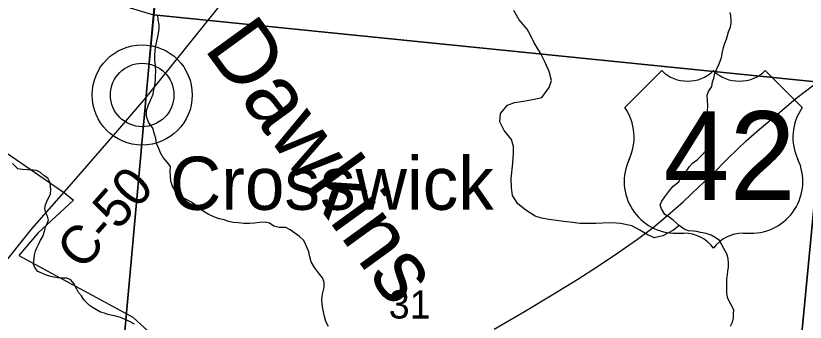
# Model space of a CAD drawing. Extents: x 1310247 to 1664935, y 284496 to 704931.
# Drawn here: x 1522283 to 1528475, y 564421 to 566826 of the extents above; entities that cross this region are included whole.
import ezdxf

# ---------------------------------------------------------------- set-up
doc = ezdxf.new("R2010")
doc.units = 0
for name, color, linetype in [('GM_P_State_Shield', 7, 'Continuous'), ('GM_X_Airport_Class_3', 7, 'Continuous'), ('GM_X_Corporation', 7, 'Continuous'), ('GM_X_Corporation_Text', 7, 'Continuous'), ('GM_X_County', 7, 'Continuous'), ('GM_X_County_Road_Text', 7, 'Continuous'), ('GM_X_County_Subdivision_Text', 7, 'Continuous'), ('GM_X_Interstate_Route', 7, 'Continuous'), ('GM_X_Major_Lake_Text', 7, 'Continuous'), ('GM_X_Major_River_Text', 7, 'Continuous'), ('GM_X_Minor_Lake_Text', 7, 'Continuous'), ('GM_X_Minor_River_Text', 7, 'Continuous'), ('GM_X_Township_Road', 7, 'Continuous'), ('GM_X_Unincorporated', 7, 'Continuous'), ('GM_X_US_Location', 7, 'Continuous')]:
    doc.layers.add(name, color=color, linetype=linetype)

msp = doc.modelspace()

# ---------------------------------------------------------------- linework, layer by layer
at = {"layer": 'GM_P_State_Shield'}
msp.add_lwpolyline([(1526036, 564366), (1526274.5, 564505.6), (1526502.9, 564643.6), (1526692.6, 564758.5), (1526845.7, 564858.5), (1527005.1, 564966.3), (1527160.5, 565072.2), (1527281.4, 565165), (1527398.4, 565262), (1527517.6, 565366.9), (1527641.1, 565483.8), (1527742.1, 565579.2), (1527870, 565710), (1528012.1, 565844.3), (1528116.9, 565935.6), (1528240.1, 566038.5), (1528402.3, 566176.3), (1528554, 566292.3)], dxfattribs=at)
at = {"layer": 'GM_X_Airport_Class_3'}
for p, q in [((1527349.7, 566395.9), (1527059.6, 566105.9)), ((1528451.8, 566105.9), (1528161.8, 566395.9)), ((1527465.7, 565119.7), (1527523.7, 565119.7)), ((1527987.7, 565119.7), (1528045.8, 565119.7))]:
    msp.add_line(p, q, dxfattribs=at)
for centre, radius, start, end in [((1527552.7, 566603), 290, 225.573, 314.427), ((1527958.7, 566603), 290, 225.573, 314.427), ((1526727, 565873), 406.1, 334.54712, 35.00093), ((1528784.4, 565873), 406.1, 144.99907, 205.45288), ((1527461.2, 565525.8), 406.1, 154.83192, 270.63826), ((1528050.3, 565525.8), 406.1, 269.36174, 25.16808), ((1527523.7, 564829.7), 290, 36.8699, 90), ((1527987.7, 564829.7), 290, 90, 143.1301)]:
    msp.add_arc(centre, radius, start, end, dxfattribs=at)
at = {"layer": 'GM_X_Corporation_Text'}
msp.add_lwpolyline([(1521107.2, 562929.2), (1521163.2, 563008.7), (1521229, 563102.1), (1521339.5, 563289.9), (1521505.3, 563607.2), (1521842.9, 564241.8), (1521855, 564270.9), (1522190.8, 564882.8), (1522377.3, 565116), (1522410.3, 565153.8)], dxfattribs=at)
at = {"layer": 'GM_X_County'}
for points in [[(1529162.4, 571680.4), (1528637.3, 566301), (1523364, 566832.3), (1523837.8, 572132.6)], [(1517991.6, 568451), (1523364, 566832.3), (1522914.1, 561865.4), (1517525, 563098.5)]]:
    msp.add_lwpolyline(points, close=True, dxfattribs=at)
for points in [[(1522914.1, 561865.4), (1523364, 566832.3), (1528637.3, 566301), (1528295.9, 562755.9)], [(1528502.4, 562904.3), (1528469.9, 562874.9), (1528437.4, 562841.4), (1528417, 562819.8), (1528392.4, 562786.3), (1528373.9, 562754.6), (1528361.7, 562742.8), (1528335.5, 562735.3), (1528311.7, 562741.7), (1528295.9, 562755.9), (1528637.3, 566301)]]:
    msp.add_lwpolyline(points, dxfattribs=at)
at = {"layer": 'GM_X_County_Road_Text'}
for points in [[(1524315.5, 577804.9), (1524126.2, 575521.8), (1524087.1, 575090), (1523958.9, 573634.3), (1523861.9, 572467.2), (1523836.1, 572140.1), (1523776.4, 571382.2), (1523677.7, 570056.9), (1523304.5, 566182.1)], [(1522719.4, 565507.7), (1523083.9, 565925.1), (1523304.5, 566182.1)], [(1522410.3, 565153.8), (1522719.4, 565507.7)]]:
    msp.add_lwpolyline(points, dxfattribs=at)
at = {"layer": 'GM_X_County_Subdivision_Text'}
msp.add_lwpolyline([(1523304.5, 566182.1), (1523860.8, 566874.8), (1524901.6, 568173.1), (1525821.1, 569303), (1525976.1, 569507.3), (1525976.5, 569507.8)], dxfattribs=at)
at = {"layer": 'GM_X_Major_Lake_Text'}
msp.add_lwpolyline([(1521861.8, 565988.4), (1522664.9, 565436.8), (1522735.2, 565378.2), (1522455, 565120.4), (1522306.3, 564944), (1523201.6, 564460.7), (1523630.7, 564068.5)], dxfattribs=at)
at = {"layer": 'GM_X_Major_River_Text'}
msp.add_line((1523274.5, 566204.7), (1523274.5, 566204.7), dxfattribs=at)
at = {"layer": 'GM_X_Minor_River_Text'}
for points in [[(1527486.2, 565179.4), (1527441.7, 565144.3), (1527358.6, 565099.9), (1527290.1, 565083.3), (1527234.6, 565108.5), (1527177.2, 565143.8), (1527113.8, 565177.2), (1527026, 565197), (1526964, 565202.3), (1526885.8, 565199.9), (1526831.6, 565197), (1526779.5, 565196.1), (1526707.4, 565195.6), (1526653.4, 565202.7), (1526601.5, 565209.8), (1526541.5, 565217), (1526465.6, 565228.6), (1526407.7, 565237.8), (1526355.9, 565253), (1526282.8, 565300.6), (1526219.7, 565350), (1526179, 565417), (1526172.2, 565477.3), (1526167.7, 565549.6), (1526182.2, 565669.7), (1526185.9, 565747.8), (1526187, 565799.9), (1526172.1, 565856.4), (1526113.4, 565925.8), (1526080.8, 565994.6), (1526084.1, 566058.8), (1526139.6, 566123.8), (1526194.1, 566144.7), (1526266.5, 566155.3), (1526336.9, 566167.9), (1526409.4, 566184.4), (1526467.1, 566263.4), (1526484.3, 566319.2), (1526467.7, 566389.8), (1526435.2, 566460.6), (1526398.6, 566533.6), (1526350.2, 566614.8), (1526323.3, 566667.5), (1526294.3, 566720.3), (1526231.7, 566793.8), (1526189.1, 566866.8)], [(1527728.9, 565837), (1527726.9, 565863.1), (1527728.9, 565895.2), (1527718.9, 565933.3), (1527716.9, 565987.4), (1527720.9, 566023.5), (1527712.9, 566053.6), (1527708.9, 566081.7), (1527710.9, 566119.8), (1527706.9, 566204), (1527716.9, 566232.1), (1527743, 566270.2), (1527749, 566308.3), (1527757, 566334.3), (1527767, 566376.4), (1527801.2, 566448.6), (1527817.2, 566498.8), (1527825.2, 566542.9), (1527835.3, 566577), (1527843.3, 566611.1), (1527857.3, 566643.2), (1527873.4, 566701.3), (1527889.4, 566737.4), (1527895.4, 566769.5), (1527895.4, 566795.5), (1527891.4, 566825.6), (1527887.4, 566851.7)], [(1523309.7, 566082.3), (1523324.4, 566126.2), (1523343.1, 566168.1), (1523359.9, 566212), (1523366.4, 566246), (1523375, 566282), (1523379.6, 566320), (1523380.2, 566354.1), (1523380.7, 566392.2), (1523379.4, 566434.4), (1523374, 566478.6), (1523372.6, 566514.8), (1523375.2, 566556.9), (1523381.8, 566590.9), (1523390.4, 566626.9), (1523401.2, 566674.9), (1523407.9, 566722.9), (1523408.5, 566757), (1523401, 566793.3), (1523397.6, 566831.4)], [(1524735.8, 564386.8), (1524714.4, 564427.3), (1524704.9, 564467.5), (1524691.8, 564525.9), (1524686.4, 564566.1), (1524684.9, 564600.3), (1524689.5, 564640.3), (1524702.4, 564694.3), (1524701.1, 564736.5), (1524689.5, 564770.7), (1524658, 564809.4), (1524626.5, 564852), (1524599.1, 564896.5), (1524589.6, 564934.8), (1524582.2, 564973.1), (1524566.7, 565009.4), (1524543.4, 565061.9), (1524509.7, 565094.6), (1524472, 565121.2), (1524436.2, 565145.9), (1524400.3, 565164.5), (1524348.1, 565165.3), (1524306.1, 565176), (1524272.3, 565198.6), (1524238.3, 565207.1), (1524196, 565203.8), (1524155.8, 565198.4), (1524119.6, 565194.9), (1524071.4, 565195.7), (1524027.2, 565200.4), (1523991.1, 565202.9), (1523951.1, 565211.6), (1523917.1, 565224.1), (1523877.1, 565232.8), (1523837.1, 565247.4), (1523791.3, 565270.2), (1523745.5, 565299), (1523699.9, 565333.8), (1523660.2, 565364.5), (1523606.4, 565391.5), (1523570.5, 565410.1), (1523536.9, 565448.7), (1523513.4, 565489.2), (1523498, 565527.6), (1523496.6, 565567.7), (1523495.2, 565607.9), (1523495.7, 565644), (1523470.2, 565678.5), (1523438.6, 565715.1), (1523419, 565749.5), (1523401.6, 565789.9), (1523388, 565824.2), (1523380.6, 565862.5), (1523369.2, 565904.8), (1523357.7, 565943.1), (1523324.3, 565991.8), (1523309, 566036.2), (1523309.7, 566082.3)], [(1527889.4, 564391.4), (1527903.4, 564421.5), (1527913.5, 564455.6), (1527913.5, 564485.6), (1527915.5, 564519.7), (1527893.4, 564557.8), (1527867.3, 564607.9), (1527859.3, 564648), (1527861.3, 564678.1), (1527861.3, 564762.3), (1527865.3, 564794.4), (1527867.3, 564824.5), (1527873.4, 564850.5), (1527873.4, 564886.7), (1527871.3, 564918.7), (1527861.3, 564956.8), (1527837.3, 565000.9), (1527803.1, 565063.1), (1527769, 565085.1), (1527736.9, 565105.2), (1527698.8, 565117.2), (1527652.7, 565125.2), (1527624.6, 565133.2), (1527596.5, 565135.2), (1527558.4, 565139.3), (1527524.3, 565151.3), (1527486.2, 565179.4), (1527440, 565223.5), (1527405.9, 565249.5), (1527373.8, 565267.6), (1527347.8, 565311.7), (1527337.7, 565341.8), (1527349.8, 565371.8), (1527373.8, 565405.9), (1527405.9, 565448), (1527438, 565488.2), (1527484.2, 565522.2), (1527496.2, 565554.3), (1527528.3, 565586.4), (1527566.4, 565642.5), (1527590.5, 565670.6), (1527626.6, 565696.7), (1527666.7, 565734.8), (1527692.8, 565762.9), (1527724.9, 565803), (1527728.9, 565837)], [(1522739.8, 564725.8), (1522713.7, 564753.9), (1522683.6, 564765.9), (1522655.5, 564767.9), (1522629.4, 564767.9), (1522581.3, 564775.9), (1522547.2, 564783.9), (1522515.1, 564793.9), (1522487, 564806), (1522456.9, 564820), (1522432.9, 564850.1), (1522422.8, 564876.1), (1522426.8, 564922.2), (1522430.9, 564950.3), (1522438.9, 564980.4), (1522450.9, 565010.5), (1522463, 565036.5), (1522477, 565064.6), (1522495, 565094.7), (1522509.1, 565136.8), (1522517.1, 565166.9), (1522529.2, 565194.9), (1522539.2, 565223), (1522533.2, 565253.1), (1522519.1, 565279.2), (1522511.1, 565313.2), (1522517.1, 565341.3), (1522527.2, 565369.4), (1522555.2, 565429.5), (1522559.3, 565459.6), (1522553.2, 565515.8), (1522535.2, 565551.9), (1522505.1, 565569.9), (1522477, 565595.9), (1522446.9, 565612), (1522420.8, 565614), (1522378.7, 565616), (1522336.6, 565620), (1522300.5, 565626), (1522258.3, 565668.1)], [(1523215.2, 564407), (1523181.1, 564425.1), (1523153, 564437.1), (1523104.9, 564457.2), (1523068.8, 564469.2), (1523040.7, 564475.2), (1523004.6, 564483.2), (1522978.5, 564491.2), (1522948.4, 564501.2), (1522916.3, 564519.3), (1522886.2, 564537.3), (1522860.1, 564551.4), (1522818, 564597.5), (1522798, 564627.5), (1522775.9, 564655.6), (1522761.9, 564681.7), (1522739.8, 564725.8)]]:
    msp.add_lwpolyline(points, dxfattribs=at)
at = {"layer": 'GM_X_Unincorporated'}
for radius in [392.8, 249]:
    msp.add_circle((1523274.5, 566204.7), radius, dxfattribs=at)

# ---------------------------------------------------------------- texts
at = {"layer": 'GM_X_Airport_Class_3'}
msp.add_text('42', height=696.1, dxfattribs=at).set_placement((1527363.9, 565380.8))
at = {"layer": 'GM_X_Corporation'}
for s in ['0', '/']:
    msp.add_text(s, height=1, dxfattribs=at).set_placement((1527755.4, 565723.3))
msp.add_text('42', height=1, rotation=0.00001, dxfattribs=at).set_placement((1527548.9, 565516.3))
at = {"layer": 'GM_X_Interstate_Route'}
msp.add_text('Crosswick', height=417, rotation=0.00001, dxfattribs=at).set_placement((1523492.1, 565303.4))
at = {"layer": 'GM_X_Minor_Lake_Text'}
msp.add_text('Dawkins', height=500, rotation=306.00694, dxfattribs=at).set_placement((1523753.2, 566570.1))
at = {"layer": 'GM_X_Township_Road'}
msp.add_text('C-50', height=300, rotation=48.65206, dxfattribs=at).set_placement((1522805.4, 564818.5))
at = {"layer": 'GM_X_US_Location'}
msp.add_text('31', height=221, rotation=0.00001, dxfattribs=at).set_placement((1525208.1, 564450.4))

doc.saveas('drawing.dxf')
